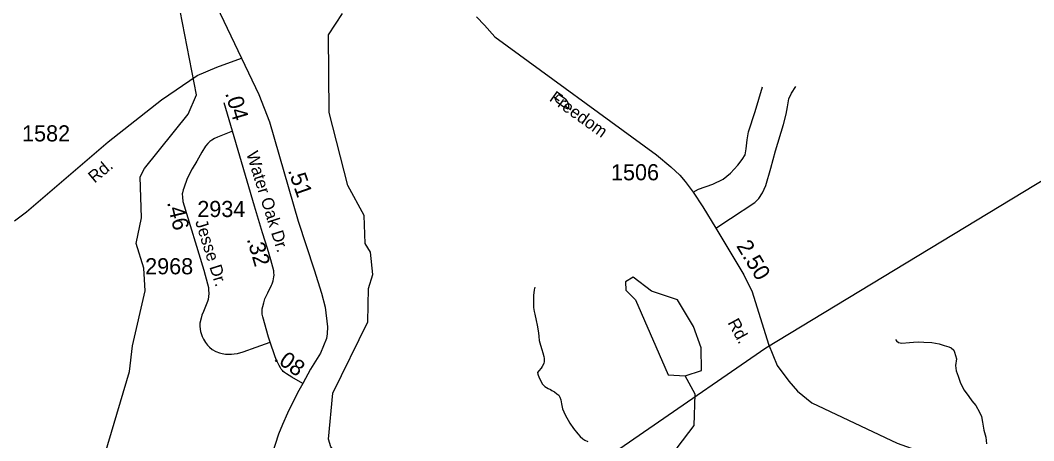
# Model space of a CAD drawing. Extents: x 2082433 to 2279600, y 546599 to 755198.
# Drawn here: x 2151340 to 2159193, y 647788 to 651046 of the extents above; entities that cross this region are included whole.
import ezdxf

# ---------------------------------------------------------------- set-up
doc = ezdxf.new("R2010")
doc.units = 0
for name, color, linetype in [('Exist Boundary Political Fire Districts', 7, 'Continuous'), ('Exist Hydrographic Creek Single Shore', 7, 'Continuous'), ('Exist Hydrographic Misc Water Feature', 7, 'Continuous'), ('Exist Hydrographic Pond Under 1500 Sq Ft', 7, 'Continuous'), ('Exist Road Non-System Type 51', 7, 'Continuous'), ('Exist Road Secondary Mileage Hundredths English Label', 7, 'Continuous'), ('Exist Road Secondary Type 51 Attributed', 7, 'Continuous'), ('Exist Road Secondary Type 51 Label', 7, 'Continuous'), ('Exist Road Secondary Type 51 Number Label', 7, 'Continuous')]:
    doc.layers.add(name, color=color, linetype=linetype)

msp = doc.modelspace()

# ---------------------------------------------------------------- linework, layer by layer
at = {"layer": 'Exist Boundary Political Fire Districts'}
msp.add_lwpolyline([(2162383.5, 651697), (2157115.7, 648505.9), (2152584.3, 645379.7), (2152545.5, 645403.9), (2152513.3, 645435.9), (2152454.1, 645489.1), (2152394.8, 645538.8), (2152339.4, 645583.9), (2152268.9, 645633.7), (2152189.8, 645676.9), (2152106.1, 645711.9), (2152043.8, 645730.7), (2151984.7, 645741.4), (2151951.5, 645755.7), (2151904.7, 645782.9), (2151861.1, 645793.2), (2151790.7, 645806.4), (2151737.8, 645821), (2151685.9, 645837.6), (2151631.4, 645853.3), (2151561.3, 645858.8), (2151482.9, 645859.3), (2151398.3, 645855), (2151336.7, 645869.2)], dxfattribs=at)
at = {"layer": 'Exist Hydrographic Creek Single Shore'}
for points in [[(2151557.2, 645938.1), (2151582.2, 645986.8), (2151707.1, 646089.2), (2151847.2, 646296.3), (2151913.2, 646331.1), (2152146.1, 646382.1), (2152195.2, 646541.8), (2152152.1, 646857.7), (2151883.3, 647240.3), (2151874.3, 647365.2), (2151948.3, 647524.4), (2152185.1, 648323.3), (2152209.3, 648522.9), (2152307.1, 648950.6), (2152297.3, 649124.6), (2152238.3, 649316.1), (2152279.3, 649515.4), (2152268.2, 649833.8), (2152301.2, 649898.7), (2152641.2, 650318.2), (2152706.2, 650467.8), (2152543.4, 651307.6)], [(2154065.3, 647435.5), (2153897.3, 647560.2), (2153747.2, 647740.4), (2153729.2, 647799.9), (2153761.2, 648156.7), (2154033.3, 648708.8), (2154039.2, 648967.9), (2154072.3, 649075.4), (2154054.2, 649249.6), (2154012.4, 649316.1), (2154003.4, 649532.8), (2153877.3, 649765), (2153732.3, 650332.2), (2153728.4, 650932.5), (2153836.3, 651097.6)]]:
    msp.add_lwpolyline(points, dxfattribs=at)
at = {"layer": 'Exist Hydrographic Misc Water Feature'}
for points in [[(2155506.7, 650465.3), (2155480.8, 650439.2), (2155493.1, 650419.1), (2155506.9, 650407.3), (2155532.9, 650389.5), (2155551.4, 650375.4), (2155570.9, 650365.5), (2155583.2, 650359.6), (2155591.2, 650367.7), (2155590.8, 650385.6), (2155588.9, 650399.7), (2155580.9, 650415.5), (2155568.8, 650429.5), (2155554.7, 650441.4), (2155532.7, 650455.2), (2155514.7, 650467.3), (2155506.7, 650465.3)], [(2155327.3, 648978.8), (2155320.9, 648956.7), (2155317.2, 648914.6), (2155317.6, 648890.7), (2155317.4, 648864.7), (2155317.8, 648820.8), (2155322.3, 648788.9), (2155326.2, 648768.9), (2155336.5, 648719.1), (2155344.7, 648683), (2155355.4, 648625), (2155357.2, 648595.1), (2155361.1, 648565.3), (2155369.5, 648529.1), (2155380, 648495.1), (2155388, 648469.2), (2155396.2, 648441.5), (2155398.2, 648425.4), (2155398.4, 648401.4), (2155396.6, 648387.6), (2155384.5, 648363.4), (2155376.5, 648351.3), (2155356.6, 648329.1), (2155348.8, 648317.3), (2155351, 648303.2), (2155353.1, 648295.2), (2155356.6, 648283.3), (2155367, 648259.4), (2155387.3, 648225.5), (2155405.2, 648207.4), (2155429.4, 648191.6), (2155447.6, 648183.9), (2155457.7, 648177.9), (2155479.6, 648166.1), (2155497.7, 648152.1), (2155511.8, 648140.2), (2155519.8, 648124.4), (2155527.8, 648106.1), (2155529.9, 648088.4), (2155532.3, 648074.2), (2155542.4, 648036.1), (2155562.7, 647988.5), (2155596.9, 647924.5), (2155625.4, 647882.9), (2155659.6, 647841.2), (2155679.1, 647821.2), (2155697.6, 647803.5), (2155713.8, 647791.3), (2155737.6, 647781.6)], [(2158122.5, 648572.8), (2158128.7, 648560.9), (2158144.5, 648548.8), (2158170.5, 648544.9), (2158230.4, 648549.2), (2158260.5, 648551.5), (2158298.3, 648553.5), (2158340.5, 648552), (2158402.4, 648548.4), (2158460.2, 648538.8), (2158498.8, 648524.8), (2158534.5, 648515), (2158552.7, 648507.4), (2158572.8, 648489.3), (2158579, 648473.4), (2158595, 648421.5), (2158587.6, 648371.5), (2158591.7, 648329.5), (2158605.8, 648287.6), (2158626.3, 648233.8), (2158654.2, 648179.7), (2158688.9, 648130.3), (2158712.9, 648098.3), (2158743.2, 648060.4), (2158771.5, 648008.7), (2158787.5, 647974.6), (2158795.9, 647932.8), (2158806, 647868.8), (2158822.6, 647814.8), (2158826.7, 647763.1)], [(2156920.2, 646291.6), (2156887.2, 646302.2), (2156828.3, 646375.5), (2156785.3, 646674.9), (2156651.2, 646825.3), (2156667.2, 646900.4), (2156791.2, 647032.3), (2156782.2, 647140.8), (2156707.2, 647234.2), (2156606.3, 647282.1), (2156531.2, 647375.5), (2156421.3, 647581.2), (2156429.3, 647731.8), (2156561.2, 647906.3), (2156568.4, 648148.9), (2156492.3, 648291.5)]]:
    msp.add_lwpolyline(points, dxfattribs=at)
at = {"layer": 'Exist Hydrographic Pond Under 1500 Sq Ft'}
msp.add_lwpolyline([(2156492.3, 648291.5), (2156617.4, 648331.5), (2156616.3, 648508.8), (2156557.3, 648674), (2156431.4, 648879.9), (2156230.2, 648946.3), (2156088.3, 649054.2), (2156030.3, 649019.2), (2156031.3, 648953.7), (2156106.4, 648879.9), (2156334.2, 648357.1), (2156359.2, 648297.5), (2156492.3, 648291.5)], dxfattribs=at)
at = {"layer": 'Exist Road Non-System Type 51'}
for points in [[(2156552.7, 649713.4), (2156594.8, 649738), (2156705.4, 649776.5), (2156786.1, 649815.1), (2156842.2, 649862.5), (2156901, 649923.1), (2156932.6, 649966.9), (2156955.4, 650003.8), (2156964.2, 650049.4), (2156972.9, 650119.6), (2156981.7, 650181), (2157035.2, 650338), (2157091.4, 650529.2)], [(2156729, 649435.3), (2156843.1, 649509), (2157030.8, 649635.3), (2157063.3, 649666), (2157091.4, 649708.1), (2157115.9, 649766), (2157154.5, 649899.4), (2157191.4, 650034.5), (2157253.6, 650238.9), (2157275.6, 650318.7), (2157284.4, 650376.6), (2157294.9, 650436.2), (2157315.9, 650481.9), (2157349.3, 650532.7)]]:
    msp.add_lwpolyline(points, dxfattribs=at)
at = {"layer": 'Exist Road Secondary Type 51 Attributed'}
for points in [[(2152640.3, 651620.6), (2153054.2, 650753.5)], [(2154874.5, 651074), (2154937.7, 651007.3), (2155015.8, 650918), (2156270.2, 650004.6), (2156380.8, 649911.6), (2156449.2, 649845), (2156491.3, 649795.8), (2156552.7, 649713.4), (2156628.2, 649599.3), (2156729, 649435.3), (2156945.7, 649074.7), (2157011.5, 648942.3), (2157137, 648536.1), (2157204.5, 648370.3), (2157294, 648249.2), (2157362.4, 648172), (2157473.7, 648081.8), (2158134.1, 647769.5), (2158380.9, 647682.4), (2159037.1, 647550.1), (2159194.1, 647507.1)], [(2151296.3, 649490.9), (2151386.8, 649562.5), (2152020.7, 650103.2), (2152434.3, 650428.4), (2152710.2, 650618.6), (2152863.2, 650681.6), (2153054.2, 650753.5)], [(2153054.2, 650753.5), (2153187.7, 650470.3), (2153271.5, 650258.3), (2153494.3, 649490.3), (2153618, 649111.9), (2153674.3, 648930.7), (2153702.2, 648823.6), (2153720.4, 648671.6), (2153717.6, 648616.7), (2153713.1, 648581.1), (2153666.9, 648466.4), (2153589.5, 648341.6), (2153528.7, 648232.4)], [(2152984.2, 650186.9), (2152919.8, 650405.4)], [(2152984.2, 650186.9), (2152868.3, 650140.5), (2152844.6, 650129.9), (2152823.2, 650117.3), (2152809.6, 650106.4), (2152799.4, 650097.1), (2152792.7, 650091.7), (2152775.2, 650070.7), (2152746, 650024.9), (2152708.3, 649954.3), (2152673, 649895), (2152632.6, 649818.9), (2152606, 649745.6), (2152601.4, 649732.2), (2152596.3, 649709.8), (2152595.4, 649700.8), (2152595.7, 649676.4), (2152599.2, 649642.8), (2152762.6, 649110.2), (2152791.2, 649002.5), (2152797.4, 648975.7), (2152798.3, 648958.1), (2152799.7, 648929.6), (2152798.3, 648904.5), (2152794.7, 648881.9), (2152789.7, 648868), (2152785.4, 648854), (2152759.2, 648788.5), (2152747.7, 648762), (2152740.4, 648738.8), (2152731.5, 648699.8), (2152732.1, 648674.9), (2152733.8, 648653.7), (2152737.4, 648634.3), (2152741.4, 648618.5), (2152749.7, 648596.7), (2152759.3, 648574.8), (2152767.2, 648562.9), (2152775.2, 648550), (2152789.7, 648528), (2152805.3, 648511.9), (2152827.5, 648494.6), (2152854.6, 648480.1), (2152884.3, 648468.4), (2152904, 648462.8), (2152930.8, 648458.2), (2152976.1, 648457.5), (2152998, 648460.2), (2153022.8, 648464.2), (2153066.1, 648477.1), (2153166.4, 648512), (2153277, 648550.6)], [(2153276.5, 648552.1), (2153264.3, 648589.2), (2153218, 648747.9), (2153214.6, 648767.4), (2153213.1, 648785.9), (2153213.5, 648796.8), (2153215.4, 648808.8), (2153219.7, 648828.9), (2153226.1, 648857.2), (2153234.9, 648888.1), (2153241.3, 648901.8), (2153257.1, 648933.7), (2153287.4, 648992.7), (2153292.3, 649005), (2153298.5, 649027.5), (2153305.6, 649058.8), (2153306.2, 649071.6), (2153305.7, 649091.7), (2153304, 649105.1), (2153281.4, 649188.7), (2153256, 649277.1), (2153216.4, 649399.5), (2153155.2, 649606.2), (2152984.2, 650186.9)], [(2153528.7, 648232.4), (2153442.8, 648279.9), (2153401.6, 648306), (2153386.1, 648317.2), (2153376.5, 648325.5), (2153371.4, 648331.2), (2153365.9, 648337.9), (2153361.5, 648343.1), (2153355.8, 648351.8), (2153345.3, 648370.9), (2153323, 648418.5), (2153311.6, 648445.8), (2153277, 648550.6)], [(2153528.7, 648232.4), (2153498.3, 648177.6), (2153444.2, 648071.9), (2153411.3, 648000.5), (2153372.8, 647914), (2153339.9, 647838.9), (2153285.8, 647669.9), (2153211.5, 647501.2), (2153121, 647186.6), (2152982.8, 646838.5), (2152918.7, 646637.1), (2152882.1, 646527.3), (2152816.3, 646294.8), (2152785.9, 646119.9), (2152749.1, 645893.8), (2152719.3, 645703.4), (2152704.7, 645654), (2152690, 645600.9), (2152674.9, 645551.5), (2152651.3, 645481.9), (2152604.7, 645374.3)]]:
    msp.add_lwpolyline(points, dxfattribs=at)

# ---------------------------------------------------------------- texts
at = {"layer": 'Exist Road Secondary Mileage Hundredths English Label'}
for s, rotation, p in [('.04', 286.41515, (2152926.4, 650480.9)), ('.51', 289.3078, (2153412.3, 649882.9)), ('.46', 283.5181, (2152476.2, 649634.8)), ('.32', 286.41519, (2153094.1, 649350.7)), ('2.50', 301.00474, (2156884.7, 649297.7)), ('.08', 324.13537, (2153298.5, 648414.8))]:
    msp.add_text(s, height=125, rotation=rotation, dxfattribs=at).set_placement(p)
at = {"layer": 'Exist Road Secondary Type 51 Label'}
for s, rotation, p in [('Freedom', 324.43121, (2155432.8, 650427.3)), ('Water Oak Dr.', 287.49679, (2153089.2, 650013.9)), ('Rd.', 40.11559, (2151915.9, 649779.7)), ('Jesse Dr.', 287.49679, (2152694.1, 649485.6)), ('Rd.', 298.45251, (2156818.3, 648703.3))]:
    msp.add_text(s, height=95, rotation=rotation, dxfattribs=at).set_placement(p)
at = {"layer": 'Exist Road Secondary Type 51 Number Label'}
for s, p in [('1582', (2151353.9, 650107.2)), ('1506', (2155917.2, 649806)), ('2934', (2152711.5, 649521.4)), ('2968', (2152307.6, 649077.5))]:
    msp.add_text(s, height=125, dxfattribs=at).set_placement(p)

doc.saveas('drawing.dxf')
